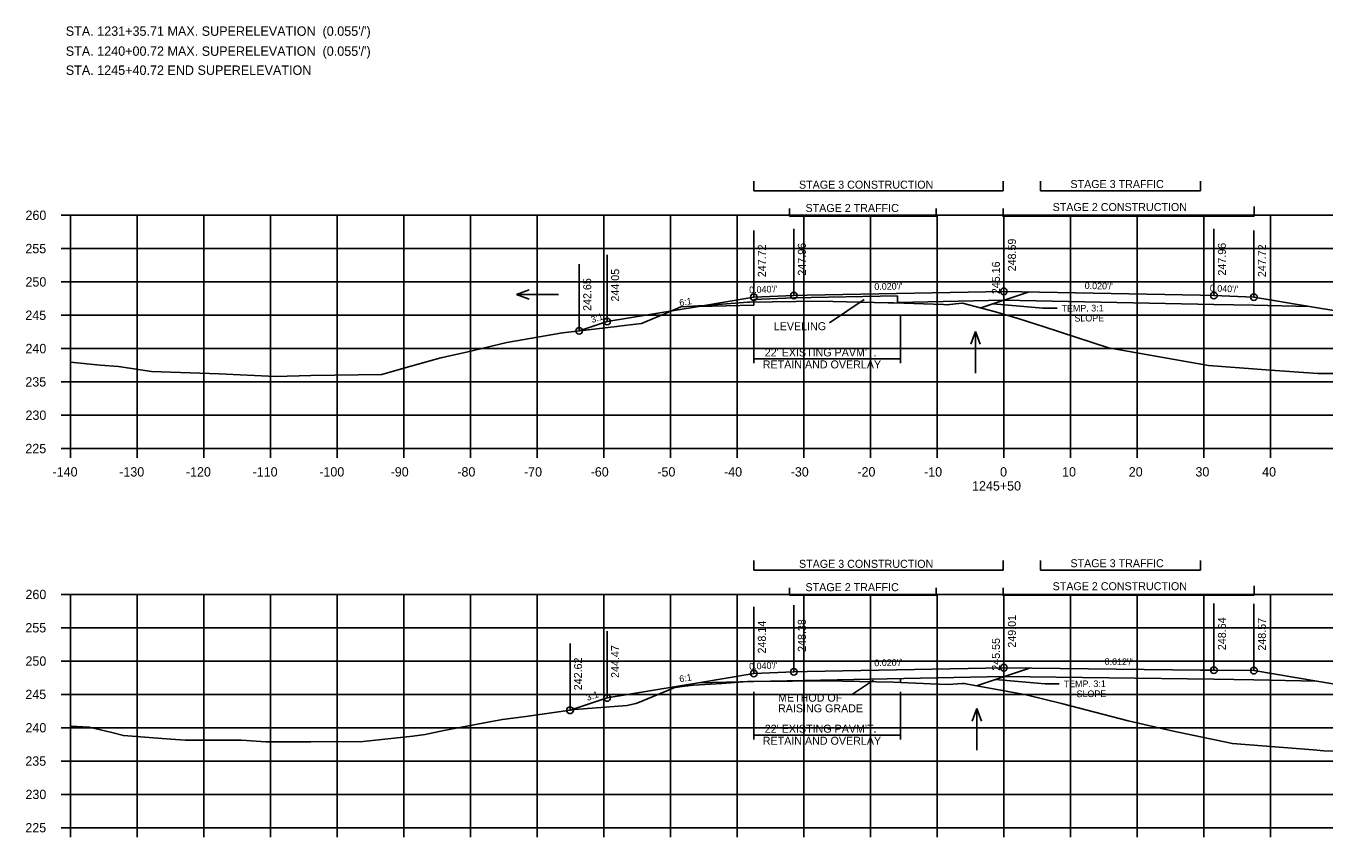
# Model space of a CAD drawing. Extents: x 1342547 to 1344156, y -1532351 to -1517216.
# Drawn here: x 1342556.2 to 1342750.9, y -1528220.3 to -1528098.6 of the extents above; entities that cross this region are included whole.
import ezdxf

# ---------------------------------------------------------------- set-up
doc = ezdxf.new("R2010")
doc.units = 0
for name, color, linetype in [('R_Alt Surface', 7, 'Continuous'), ('R_Axis', 7, 'Continuous'), ('R_Axis Annot', 7, 'Continuous'), ('R_Border Notes', 7, 'Continuous'), ('R_Draft', 7, 'Continuous'), ('R_Exist Surface', 7, 'Continuous'), ('R_Fin Surface', 7, 'Continuous'), ('R_Grid', 7, 'Continuous'), ('R_No Plot', 7, 'Continuous'), ('R_Water', 7, 'Continuous'), ('R_Xsect Elev', 7, 'Continuous'), ('R_Xsect Slope', 7, 'Continuous')]:
    doc.layers.add(name, color=color, linetype=linetype)

msp = doc.modelspace()

# ---------------------------------------------------------------- linework, layer by layer
at = {"layer": 'R_Alt Surface'}
for points in [[(1342665.37, -1528140.5), (1342665.37, -1528139.62), (1342671.37, -1528139.38), (1342686.89, -1528139.07)], [(1342686.89, -1528139.07), (1342686.89, -1528140.07), (1342702.87, -1528139.75)], [(1342740.37, -1528140.5), (1342734.37, -1528140.38), (1342702.87, -1528139.75)], [(1342657.09, -1528140.67), (1342665.37, -1528140.5)], [(1342740.37, -1528140.5), (1342748.7, -1528140.67)], [(1342665.37, -1528196.96), (1342702.87, -1528196.21)], [(1342740.37, -1528196.7), (1342734.37, -1528196.58), (1342702.87, -1528196.21)], [(1342657.09, -1528197.13), (1342665.37, -1528196.96)], [(1342740.37, -1528196.7), (1342749.8, -1528196.89)]]:
    msp.add_lwpolyline(points, dxfattribs=at)
at = {"layer": 'R_Axis'}
for p, q in [((1342561.47, -1528127), (1342562.87, -1528127)), ((1342562.87, -1528162), (1342562.87, -1528127)), ((1342561.47, -1528132), (1342562.87, -1528132)), ((1342561.47, -1528137), (1342562.87, -1528137)), ((1342561.47, -1528142), (1342562.87, -1528142)), ((1342561.47, -1528147), (1342562.87, -1528147)), ((1342561.47, -1528152), (1342562.87, -1528152)), ((1342561.47, -1528157), (1342562.87, -1528157)), ((1342561.47, -1528162), (1342562.87, -1528162)), ((1342562.87, -1528162), (1342842.87, -1528162)), ((1342562.87, -1528163.4), (1342562.87, -1528162)), ((1342572.87, -1528163.4), (1342572.87, -1528162)), ((1342582.87, -1528163.4), (1342582.87, -1528162)), ((1342592.87, -1528163.4), (1342592.87, -1528162)), ((1342602.87, -1528163.4), (1342602.87, -1528162)), ((1342612.87, -1528163.4), (1342612.87, -1528162)), ((1342622.87, -1528163.4), (1342622.87, -1528162)), ((1342632.87, -1528163.4), (1342632.87, -1528162)), ((1342642.87, -1528163.4), (1342642.87, -1528162)), ((1342652.87, -1528163.4), (1342652.87, -1528162)), ((1342662.87, -1528163.4), (1342662.87, -1528162)), ((1342672.87, -1528163.4), (1342672.87, -1528162)), ((1342682.87, -1528163.4), (1342682.87, -1528162)), ((1342692.87, -1528163.4), (1342692.87, -1528162)), ((1342702.87, -1528163.4), (1342702.87, -1528162)), ((1342712.87, -1528163.4), (1342712.87, -1528162)), ((1342722.87, -1528163.4), (1342722.87, -1528162)), ((1342732.87, -1528163.4), (1342732.87, -1528162)), ((1342742.87, -1528163.4), (1342742.87, -1528162)), ((1342561.47, -1528183.89), (1342562.87, -1528183.89)), ((1342562.87, -1528218.89), (1342562.87, -1528183.89)), ((1342561.47, -1528188.89), (1342562.87, -1528188.89)), ((1342561.47, -1528193.89), (1342562.87, -1528193.89)), ((1342561.47, -1528198.89), (1342562.87, -1528198.89)), ((1342561.47, -1528203.89), (1342562.87, -1528203.89)), ((1342561.47, -1528208.89), (1342562.87, -1528208.89)), ((1342561.47, -1528213.89), (1342562.87, -1528213.89)), ((1342561.47, -1528218.89), (1342562.87, -1528218.89)), ((1342562.87, -1528218.89), (1342842.87, -1528218.89)), ((1342562.87, -1528220.29), (1342562.87, -1528218.89)), ((1342572.87, -1528220.29), (1342572.87, -1528218.89)), ((1342582.87, -1528220.29), (1342582.87, -1528218.89)), ((1342592.87, -1528220.29), (1342592.87, -1528218.89)), ((1342602.87, -1528220.29), (1342602.87, -1528218.89)), ((1342612.87, -1528220.29), (1342612.87, -1528218.89)), ((1342622.87, -1528220.29), (1342622.87, -1528218.89)), ((1342632.87, -1528220.29), (1342632.87, -1528218.89)), ((1342642.87, -1528220.29), (1342642.87, -1528218.89)), ((1342652.87, -1528220.29), (1342652.87, -1528218.89)), ((1342662.87, -1528220.29), (1342662.87, -1528218.89)), ((1342672.87, -1528220.29), (1342672.87, -1528218.89)), ((1342682.87, -1528220.29), (1342682.87, -1528218.89)), ((1342692.87, -1528220.29), (1342692.87, -1528218.89)), ((1342702.87, -1528220.29), (1342702.87, -1528218.89)), ((1342712.87, -1528220.29), (1342712.87, -1528218.89)), ((1342722.87, -1528220.29), (1342722.87, -1528218.89)), ((1342732.87, -1528220.29), (1342732.87, -1528218.89)), ((1342742.87, -1528220.29), (1342742.87, -1528218.89))]:
    msp.add_line(p, q, dxfattribs=at)
at = {"layer": 'R_Draft'}
for p, q in [((1342665.37, -1528123.34), (1342665.37, -1528121.91)), ((1342702.78, -1528123.34), (1342702.78, -1528121.91)), ((1342708.37, -1528123.34), (1342708.37, -1528121.91)), ((1342732.37, -1528123.34), (1342732.37, -1528121.91)), ((1342665.37, -1528123.34), (1342702.78, -1528123.34)), ((1342708.37, -1528123.34), (1342732.37, -1528123.34)), ((1342670.72, -1528127.13), (1342670.72, -1528125.99)), ((1342692.72, -1528127.23), (1342692.72, -1528125.99)), ((1342702.78, -1528127.23), (1342702.78, -1528125.99)), ((1342740.38, -1528127.13), (1342740.38, -1528125.7)), ((1342670.72, -1528127.13), (1342692.72, -1528127.13)), ((1342702.78, -1528127.13), (1342740.38, -1528127.13)), ((1342665.37, -1528142.02), (1342665.37, -1528149.21)), ((1342687.37, -1528142.02), (1342687.37, -1528149.21)), ((1342665.37, -1528148.54), (1342687.37, -1528148.54)), ((1342665.37, -1528180.23), (1342665.37, -1528178.8)), ((1342665.37, -1528180.23), (1342702.78, -1528180.23)), ((1342702.78, -1528180.23), (1342702.78, -1528178.8)), ((1342708.37, -1528180.23), (1342708.37, -1528178.8)), ((1342708.37, -1528180.23), (1342732.37, -1528180.23)), ((1342732.37, -1528180.23), (1342732.37, -1528178.8)), ((1342740.38, -1528184.02), (1342740.38, -1528182.59)), ((1342670.72, -1528184.02), (1342670.72, -1528182.88)), ((1342670.72, -1528184.02), (1342692.72, -1528184.02)), ((1342692.72, -1528184.12), (1342692.72, -1528182.88)), ((1342702.78, -1528184.12), (1342702.78, -1528182.88)), ((1342702.78, -1528184.02), (1342740.38, -1528184.02)), ((1342687.37, -1528197.1), (1342687.37, -1528196.52)), ((1342665.37, -1528198.48), (1342665.37, -1528205.68)), ((1342687.37, -1528198.48), (1342687.37, -1528205.68)), ((1342665.37, -1528205.01), (1342687.37, -1528205.01))]:
    msp.add_line(p, q, dxfattribs=at)
at = {"layer": 'R_Exist Surface'}
for points in [[(1342562.87, -1528149.06), (1342567.32, -1528149.49), (1342570.09, -1528149.7), (1342575.05, -1528150.42), (1342585.2, -1528150.79), (1342593.65, -1528151.17), (1342598.95, -1528151.04), (1342609.58, -1528150.91), (1342613.25, -1528149.85), (1342618.44, -1528148.38), (1342622.27, -1528147.55), (1342628.34, -1528146.09), (1342636.7, -1528144.63), (1342636.72, -1528144.63), (1342636.73, -1528144.63), (1342644.78, -1528143.7), (1342645.13, -1528143.64), (1342648.5, -1528143.25), (1342652.84, -1528141.46), (1342654.44, -1528140.72), (1342655.32, -1528140.67), (1342657.01, -1528140.61), (1342657.03, -1528140.61), (1342658.08, -1528140.53), (1342664.45, -1528140.06), (1342664.72, -1528140.05), (1342675.13, -1528139.9), (1342685.52, -1528140.13), (1342686.35, -1528140.15), (1342693.81, -1528140.41), (1342694.38, -1528140.43), (1342695.61, -1528140.3), (1342696.68, -1528140.21), (1342701.6, -1528141.47), (1342705.17, -1528142.52), (1342708.92, -1528143.73), (1342718.58, -1528146.89), (1342723.37, -1528147.73), (1342733.58, -1528149.55), (1342742.84, -1528150.24), (1342749.94, -1528150.72), (1342756.69, -1528150.75)], [(1342562.87, -1528203.67), (1342565.71, -1528203.8), (1342569.09, -1528204.61), (1342570.82, -1528205.07), (1342574.67, -1528205.37), (1342577.92, -1528205.59), (1342580.08, -1528205.76), (1342588.52, -1528205.76), (1342592.18, -1528206.02), (1342598.92, -1528205.99), (1342606.78, -1528205.97), (1342614.23, -1528205.17), (1342616.06, -1528204.9), (1342618.9, -1528204.32), (1342626.03, -1528202.95), (1342627.67, -1528202.65), (1342631.19, -1528202.22), (1342638.53, -1528201.17), (1342646.35, -1528200.57), (1342647.66, -1528200.25), (1342647.98, -1528200.14), (1342652.59, -1528198.27), (1342653.61, -1528197.8), (1342653.98, -1528197.78), (1342654.64, -1528197.72), (1342656.33, -1528197.52), (1342660.56, -1528197.26), (1342664.44, -1528196.97), (1342671.17, -1528196.88), (1342675.07, -1528196.83), (1342678.65, -1528196.91), (1342686.32, -1528197.06), (1342691.85, -1528197.29), (1342694.45, -1528197.39), (1342696.67, -1528197.27), (1342696.86, -1528197.26), (1342696.94, -1528197.26), (1342697.17, -1528197.29), (1342706.21, -1528198.95), (1342711.53, -1528200.28), (1342721.52, -1528202.86), (1342728.04, -1528204.35), (1342737.14, -1528206.26), (1342749.26, -1528207.19), (1342750.87, -1528207.35), (1342769.71, -1528207.54)]]:
    msp.add_lwpolyline(points, dxfattribs=at)
at = {"layer": 'R_Fin Surface'}
for p, q in [((1342699.4, -1528140.91), (1342706.64, -1528138.49)), ((1342698.76, -1528197.58), (1342706.73, -1528194.93))]:
    msp.add_line(p, q, dxfattribs=at)
for points in [[(1342639.18, -1528144.35), (1342643.37, -1528142.95), (1342657.09, -1528140.67), (1342665.37, -1528139.29), (1342671.37, -1528139.05), (1342673.37, -1528139.01), (1342702.87, -1528138.42), (1342732.37, -1528139.01), (1342734.37, -1528139.05), (1342740.37, -1528139.28), (1342748.7, -1528140.67), (1342762.37, -1528142.94), (1342785.33, -1528150.6)], [(1342637.8, -1528201.27), (1342643.37, -1528199.42), (1342657.09, -1528197.13), (1342665.37, -1528195.75), (1342671.37, -1528195.51), (1342673.37, -1528195.47), (1342702.87, -1528194.88), (1342732.37, -1528195.23), (1342734.37, -1528195.25), (1342740.37, -1528195.32), (1342749.8, -1528196.89), (1342762.37, -1528198.99), (1342788.02, -1528207.54)]]:
    msp.add_lwpolyline(points, dxfattribs=at)
at = {"layer": 'R_Grid'}
for p, q in [((1342562.87, -1528127), (1342842.87, -1528127)), ((1342562.87, -1528162), (1342562.87, -1528127)), ((1342572.87, -1528162), (1342572.87, -1528127)), ((1342582.87, -1528162), (1342582.87, -1528127)), ((1342592.87, -1528162), (1342592.87, -1528127)), ((1342602.87, -1528162), (1342602.87, -1528127)), ((1342612.87, -1528162), (1342612.87, -1528127)), ((1342622.87, -1528162), (1342622.87, -1528127)), ((1342632.87, -1528162), (1342632.87, -1528127)), ((1342642.87, -1528162), (1342642.87, -1528127)), ((1342652.87, -1528162), (1342652.87, -1528127)), ((1342662.87, -1528162), (1342662.87, -1528127)), ((1342672.87, -1528162), (1342672.87, -1528127)), ((1342682.87, -1528162), (1342682.87, -1528127)), ((1342692.87, -1528162), (1342692.87, -1528127)), ((1342702.87, -1528162), (1342702.87, -1528127)), ((1342712.87, -1528162), (1342712.87, -1528127)), ((1342722.87, -1528162), (1342722.87, -1528127)), ((1342732.87, -1528162), (1342732.87, -1528127)), ((1342742.87, -1528162), (1342742.87, -1528127)), ((1342562.87, -1528132), (1342842.87, -1528132)), ((1342562.87, -1528137), (1342842.87, -1528137)), ((1342562.87, -1528142), (1342842.87, -1528142)), ((1342562.87, -1528147), (1342842.87, -1528147)), ((1342562.87, -1528152), (1342842.87, -1528152)), ((1342562.87, -1528157), (1342842.87, -1528157)), ((1342562.87, -1528162), (1342842.87, -1528162)), ((1342562.87, -1528183.89), (1342842.87, -1528183.89)), ((1342562.87, -1528218.89), (1342562.87, -1528183.89)), ((1342572.87, -1528218.89), (1342572.87, -1528183.89)), ((1342582.87, -1528218.89), (1342582.87, -1528183.89)), ((1342592.87, -1528218.89), (1342592.87, -1528183.89)), ((1342602.87, -1528218.89), (1342602.87, -1528183.89)), ((1342612.87, -1528218.89), (1342612.87, -1528183.89)), ((1342622.87, -1528218.89), (1342622.87, -1528183.89)), ((1342632.87, -1528218.89), (1342632.87, -1528183.89)), ((1342642.87, -1528218.89), (1342642.87, -1528183.89)), ((1342652.87, -1528218.89), (1342652.87, -1528183.89)), ((1342662.87, -1528218.89), (1342662.87, -1528183.89)), ((1342672.87, -1528218.89), (1342672.87, -1528183.89)), ((1342682.87, -1528218.89), (1342682.87, -1528183.89)), ((1342692.87, -1528218.89), (1342692.87, -1528183.89)), ((1342702.87, -1528218.89), (1342702.87, -1528183.89)), ((1342712.87, -1528218.89), (1342712.87, -1528183.89)), ((1342722.87, -1528218.89), (1342722.87, -1528183.89)), ((1342732.87, -1528218.89), (1342732.87, -1528183.89)), ((1342742.87, -1528218.89), (1342742.87, -1528183.89)), ((1342562.87, -1528188.89), (1342842.87, -1528188.89)), ((1342562.87, -1528193.89), (1342842.87, -1528193.89)), ((1342562.87, -1528198.89), (1342842.87, -1528198.89)), ((1342562.87, -1528203.89), (1342842.87, -1528203.89)), ((1342562.87, -1528208.89), (1342842.87, -1528208.89)), ((1342562.87, -1528213.89), (1342842.87, -1528213.89)), ((1342562.87, -1528218.89), (1342842.87, -1528218.89))]:
    msp.add_line(p, q, dxfattribs=at)
at = {"layer": 'R_No Plot'}
for centre in [(1342665.37, -1528139.29), (1342671.37, -1528139.05), (1342702.87, -1528138.42), (1342734.37, -1528139.05), (1342740.37, -1528139.28), (1342643.37, -1528142.95), (1342639.18, -1528144.35), (1342665.37, -1528195.75), (1342671.37, -1528195.51), (1342702.87, -1528194.88), (1342734.37, -1528195.25), (1342740.37, -1528195.32), (1342643.37, -1528199.42), (1342637.8, -1528201.27)]:
    msp.add_circle(centre, 0.5, dxfattribs=at)
at = {"layer": 'R_Water'}
for p, q in [((1342629.78, -1528138.88), (1342631.7, -1528138.18)), ((1342636.06, -1528138.88), (1342629.78, -1528138.88)), ((1342629.78, -1528138.88), (1342631.7, -1528139.58)), ((1342698.62, -1528144.42), (1342697.92, -1528146.34)), ((1342698.62, -1528150.7), (1342698.62, -1528144.42)), ((1342698.62, -1528144.42), (1342699.32, -1528146.34)), ((1342698.81, -1528200.99), (1342698.11, -1528202.91)), ((1342698.81, -1528207.27), (1342698.81, -1528200.99)), ((1342698.81, -1528200.99), (1342699.51, -1528202.91))]:
    msp.add_line(p, q, dxfattribs=at)
at = {"layer": 'R_Xsect Elev'}
for p, q in [((1342665.37, -1528139.29), (1342665.37, -1528129.29)), ((1342671.37, -1528139.05), (1342671.37, -1528129.05)), ((1342702.87, -1528138.42), (1342702.87, -1528128.42)), ((1342734.37, -1528139.05), (1342734.37, -1528129.05)), ((1342740.37, -1528139.28), (1342740.37, -1528129.28)), ((1342702.87, -1528141.84), (1342702.87, -1528131.84)), ((1342643.37, -1528142.95), (1342643.37, -1528132.95)), ((1342639.18, -1528144.35), (1342639.18, -1528134.35)), ((1342681.94, -1528139.63), (1342676.74, -1528143.12)), ((1342701.24, -1528140.29), (1342708.72, -1528140.96)), ((1342708.72, -1528140.96), (1342710.86, -1528140.96)), ((1342665.37, -1528195.75), (1342665.37, -1528185.75)), ((1342671.37, -1528195.51), (1342671.37, -1528185.51)), ((1342702.87, -1528194.88), (1342702.87, -1528184.88)), ((1342734.37, -1528195.25), (1342734.37, -1528185.25)), ((1342740.37, -1528195.32), (1342740.37, -1528185.32)), ((1342702.87, -1528198.34), (1342702.87, -1528188.34)), ((1342643.37, -1528199.42), (1342643.37, -1528189.42)), ((1342637.8, -1528201.27), (1342637.8, -1528191.27)), ((1342683.32, -1528196.74), (1342680.17, -1528198.85)), ((1342701.56, -1528196.65), (1342709.04, -1528197.32)), ((1342709.04, -1528197.32), (1342711.18, -1528197.32))]:
    msp.add_line(p, q, dxfattribs=at)

# ---------------------------------------------------------------- texts
at = {"layer": 'R_Axis Annot'}
for s, p in [('260', (1342556.14, -1528127.7)), ('255', (1342556.12, -1528132.7)), ('250', (1342556.14, -1528137.7)), ('245', (1342556.12, -1528142.7)), ('240', (1342556.14, -1528147.7)), ('235', (1342556.12, -1528152.7)), ('230', (1342556.14, -1528157.7)), ('225', (1342556.12, -1528162.7)), ('-140', (1342560.2, -1528166.2)), ('-130', (1342570.2, -1528166.2)), ('-120', (1342580.2, -1528166.2)), ('-110', (1342590.2, -1528166.2)), ('-100', (1342600.2, -1528166.2)), ('-90', (1342610.9, -1528166.2)), ('-80', (1342620.9, -1528166.2)), ('-70', (1342630.9, -1528166.2)), ('-60', (1342640.9, -1528166.2)), ('-50', (1342650.9, -1528166.2)), ('-40', (1342660.9, -1528166.2)), ('-30', (1342670.9, -1528166.2)), ('-20', (1342680.9, -1528166.2)), ('-10', (1342690.9, -1528166.2)), ('0', (1342702.3, -1528166.2)), ('10', (1342711.6, -1528166.2)), ('20', (1342721.6, -1528166.2)), ('30', (1342731.6, -1528166.2)), ('40', (1342741.6, -1528166.2)), ('1245+50', (1342698.1, -1528168.3)), ('260', (1342556.14, -1528184.59)), ('255', (1342556.12, -1528189.59)), ('250', (1342556.14, -1528194.59)), ('245', (1342556.12, -1528199.59)), ('240', (1342556.14, -1528204.59)), ('235', (1342556.12, -1528209.59)), ('230', (1342556.14, -1528214.59)), ('225', (1342556.12, -1528219.59))]:
    msp.add_text(s, height=1.4, dxfattribs=at).set_placement(p)
at = {"layer": 'R_Border Notes'}
for s, p in [("STA. 1231+35.71 MAX. SUPERELEVATION  (0.055'/')", (1342562.18, -1528100.08)), ("STA. 1240+00.72 MAX. SUPERELEVATION  (0.055'/')", (1342562.18, -1528103.08)), ('STA. 1245+40.72 END SUPERELEVATION', (1342562.18, -1528105.94))]:
    msp.add_text(s, height=1.41, dxfattribs=at).set_placement(p)
at = {"layer": 'R_Draft'}
for s, p in [('STAGE 3 CONSTRUCTION', (1342672.14, -1528123.01)), ('STAGE 3 TRAFFIC', (1342712.85, -1528122.92)), ('STAGE 2 TRAFFIC', (1342673.12, -1528126.51)), ('STAGE 2 CONSTRUCTION', (1342710.18, -1528126.37)), ("22' EXISTING PAVM'T.", (1342667.01, -1528148.18)), ('RETAIN AND OVERLAY', (1342666.71, -1528149.98)), ('STAGE 3 CONSTRUCTION', (1342672.14, -1528179.9)), ('STAGE 3 TRAFFIC', (1342712.85, -1528179.81)), ('STAGE 2 TRAFFIC', (1342673.12, -1528183.4)), ('STAGE 2 CONSTRUCTION', (1342710.18, -1528183.26)), ("22' EXISTING PAVM'T.", (1342667.01, -1528204.64)), ('RETAIN AND OVERLAY', (1342666.71, -1528206.44))]:
    msp.add_text(s, height=1.2, dxfattribs=at).set_placement(p)
at = {"layer": 'R_Xsect Elev'}
for s, p in [('247.72', (1342667.17, -1528136.29)), ('247.96', (1342673.17, -1528136.05)), ('248.59', (1342704.67, -1528135.42)), ('247.96', (1342736.17, -1528136.05)), ('247.72', (1342742.17, -1528136.28)), ('244.05', (1342645.17, -1528139.95)), ('245.16', (1342702.27, -1528138.84)), ('242.65', (1342640.98, -1528141.35)), ('248.14', (1342667.17, -1528192.75)), ('248.38', (1342673.17, -1528192.51)), ('249.01', (1342704.67, -1528191.88)), ('248.64', (1342736.17, -1528192.25)), ('248.57', (1342742.17, -1528192.32)), ('244.47', (1342645.17, -1528196.42)), ('245.55', (1342702.27, -1528195.34)), ('242.62', (1342639.6, -1528198.27))]:
    msp.add_text(s, height=1.2, rotation=90, dxfattribs=at).set_placement(p)
for s, p in [('LEVELING', (1342668.36, -1528144.25)), ('METHOD OF', (1342669, -1528199.98)), ('RAISING GRADE', (1342669, -1528201.58))]:
    msp.add_text(s, height=1.2, dxfattribs=at).set_placement(p)
at = {"layer": 'R_Xsect Slope'}
for s, rotation, p in [("0.040'/'", 2.2906, (1342664.69, -1528138.71)), ("0.020'/'", 1.1458, (1342683.45, -1528138.21)), ("0.020'/'", 358.8542, (1342714.98, -1528138.06)), ("0.040'/'", 357.7918, (1342733.74, -1528138.42)), ('6:1', 9.4623, (1342654.28, -1528140.63)), ('TEMP. 3:1', 0.3758, (1342711.52, -1528141.47)), ('3:1', 18.4349, (1342641.11, -1528143.18)), ('SLOPE', 0.3758, (1342713.45, -1528142.95)), ("0.040'/'", 2.2906, (1342664.69, -1528195.18)), ("0.020'/'", 1.1458, (1342683.45, -1528194.67)), ("0.012'/'", 359.3294, (1342717.97, -1528194.46)), ('6:1', 9.4623, (1342654.28, -1528197.09)), ('TEMP. 3:1', 0.3758, (1342711.84, -1528197.82)), ('3:1', 18.4349, (1342640.42, -1528199.87)), ('SLOPE', 0.3758, (1342713.77, -1528199.31))]:
    msp.add_text(s, height=1, rotation=rotation, dxfattribs=at).set_placement(p)

doc.saveas('drawing.dxf')
